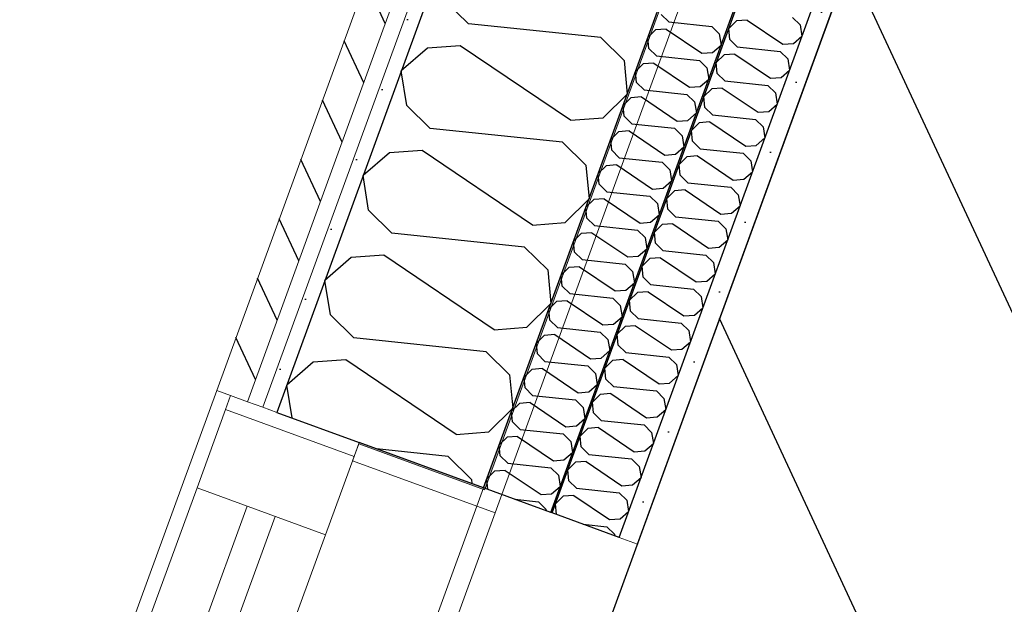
# Model space of a CAD drawing. Header units: millimetres. Extents: x 112481703 to 112588235, y 1264638581 to 1264713486.
# Tile 318 of 487: x 112573625 to 112574287, y 1264679278 to 1264679671. Entities that reach past the tile are written whole.
import ezdxf
from ezdxf.enums import TextEntityAlignment as Align

# ---------------------------------------------------------------- set-up
doc = ezdxf.new("R2010")
doc.units = ezdxf.units.MM
doc.header["$LTSCALE"] = 0.5
doc.header["$MEASUREMENT"] = 0
doc.linetypes.add('PLINE', pattern=[0])
for name, color, linetype, lineweight in [('234- Vinduer_ dører_ porter', 7, 'Continuous', 0), ('235- Utvendig kledning og overflate', 7, 'Continuous', 0), ('236- Innvendig kledning og overflate', 7, 'Continuous', 0), ('262- Taktekking', 7, 'Continuous', 0)]:
    doc.layers.add(name, color=color, linetype=linetype, lineweight=lineweight)
for name, color, linetype in [('862- M___Nettoareal', 7, 'Continuous'), ('862- M___Nettoareal (1-100)', 7, 'Continuous'), ('862- M___Nettoareal(Polylinje)', 7, 'Continuous'), ('LA_farge_dekke_asfalt2', 7, 'Continuous'), ('Yttervegger.A225', 7, 'Continuous'), ('Yttervegger.A225 (Skravur)', 7, 'Continuous')]:
    doc.layers.add(name, color=color, linetype=linetype)
doc.styles.add('GENERATED_STYLE_1', font='arial.ttf')
pattern_1 = [(249.956, (112557650, 1264717795), (-81.357, 29.68231), [0, -50]), (249.956, (112557682.11, 1264717756.67), (-81.357, 29.68231), [0, -50])]

# ---------------------------------------------------------------- blocks, each defined once
blk = doc.blocks.new('Korridor_14_9', base_point=(112576467.69, 1264681824.89))
at = {"layer": '862- M___Nettoareal(Polylinje)', "linetype": 'PLINE', "flags": 128}
blk.add_lwpolyline([(112572601.77, 1264674908.62), (112573784.51, 1264674477.11), (112574626.15, 1264676783.97), (112575767.2, 1264676367.67), (112576177.67, 1264676217.91), (112577188.97, 1264678989.83), (112578571.29, 1264682778.66), (112579511.2, 1264685354.88), (112580089.16, 1264686939.02), (112578574.08, 1264687491.78), (112577945.57, 1264685769.06), (112576575.95, 1264686268.75), (112573384.41, 1264677520.97), (112565766.91, 1264680300.14), (112564833.5, 1264677741.73), (112566533.44, 1264677121.53), (112567763.15, 1264676672.88), (112567763.5, 1264676673.82), (112569134.12, 1264676173.76)], close=True, dxfattribs=at)
blk = doc.blocks.new('*X107', base_point=(112557650, 1264717795))
at = {"layer": 'Yttervegger.A225 (Skravur)', "linetype": 'PLINE'}
for p, q in [((112573926.74, 1264679668.43), (112573911.04, 1264679683.87)), ((112574015.74, 1264679659.07), (112573926.74, 1264679668.43)), ((112573921.35, 1264679653.66), (112573899.39, 1264679651.96)), ((112573995.47, 1264679603.51), (112573921.35, 1264679653.66)), ((112574015.74, 1264679659.07), (112574031.45, 1264679643.62)), ((112573899.39, 1264679651.96), (112573881.66, 1264679636.66)), ((112574031.45, 1264679643.62), (112574033.53, 1264679621.1)), ((112573885.38, 1264679613.54), (112573881.66, 1264679636.66)), ((112574017.43, 1264679605.21), (112574033.53, 1264679621.1)), ((112573901.08, 1264679598.1), (112573885.38, 1264679613.54)), ((112573995.47, 1264679603.51), (112574017.43, 1264679605.21)), ((112573990.08, 1264679588.73), (112573901.08, 1264679598.1)), ((112573990.08, 1264679588.73), (112574005.79, 1264679573.29)), ((112573873.73, 1264679581.62), (112573856, 1264679566.33)), ((112573895.69, 1264679583.32), (112573873.73, 1264679581.62)), ((112573969.81, 1264679533.18), (112573895.69, 1264679583.32)), ((112574005.79, 1264679573.29), (112574007.87, 1264679550.77)), ((112573859.72, 1264679543.21), (112573856, 1264679566.33)), ((112573991.77, 1264679534.88), (112574007.87, 1264679550.77)), ((112573875.42, 1264679527.77), (112573859.72, 1264679543.21)), ((112573969.81, 1264679533.18), (112573991.77, 1264679534.88)), ((112573964.42, 1264679518.4), (112573875.42, 1264679527.77)), ((112573964.42, 1264679518.4), (112573980.13, 1264679502.96)), ((112573848.07, 1264679511.29), (112573830.34, 1264679495.99)), ((112573870.03, 1264679512.99), (112573848.07, 1264679511.29)), ((112573944.15, 1264679462.85), (112573870.03, 1264679512.99)), ((112573980.13, 1264679502.96), (112573982.21, 1264679480.44)), ((112573834.06, 1264679472.88), (112573830.34, 1264679495.99)), ((112573966.11, 1264679464.54), (112573982.21, 1264679480.44)), ((112573849.76, 1264679457.43), (112573834.06, 1264679472.88)), ((112573944.15, 1264679462.85), (112573966.11, 1264679464.54)), ((112573938.76, 1264679448.07), (112573849.76, 1264679457.43)), ((112573938.76, 1264679448.07), (112573954.47, 1264679432.63)), ((112573844.37, 1264679442.66), (112573822.41, 1264679440.96)), ((112573918.49, 1264679392.51), (112573844.37, 1264679442.66)), ((112573822.41, 1264679440.96), (112573804.68, 1264679425.66)), ((112573954.47, 1264679432.63), (112573956.55, 1264679410.1)), ((112573808.24, 1264679403.53), (112573804.68, 1264679425.66)), ((112573940.45, 1264679394.21), (112573956.55, 1264679410.1)), ((112573918.49, 1264679392.51), (112573940.45, 1264679394.21)), ((112573913.1, 1264679377.74), (112573865.08, 1264679382.79)), ((112573913.1, 1264679377.74), (112573928.81, 1264679362.29)), ((112573928.81, 1264679362.29), (112573929.07, 1264679359.44))]:
    blk.add_line(p, q, dxfattribs=at)
blk = doc.blocks.new('Vindu[1]', base_point=(112557650, 1264717795))
at = {"layer": '234- Vinduer_ dører_ porter', "linetype": 'PLINE'}
for p, q in [((112573757.58, 1264679422.01), (112573281.17, 1264678116.2)), ((112573757.58, 1264679422.01), (112573766.97, 1264679418.58)), ((112573766.97, 1264679418.58), (112573763.55, 1264679409.19)), ((112573766.97, 1264679418.58), (112573778.25, 1264679414.47)), ((112573766.97, 1264679418.58), (112573778.25, 1264679414.47)), ((112573763.55, 1264679409.19), (112573744.35, 1264679356.58)), ((112573849.97, 1264679377.66), (112573763.55, 1264679409.19)), ((112573778.25, 1264679414.47), (112573788.58, 1264679410.7)), ((112573778.25, 1264679414.47), (112573788.58, 1264679410.7)), ((112573788.58, 1264679410.7), (112573797.98, 1264679407.27)), ((112573788.58, 1264679410.7), (112573797.98, 1264679407.27)), ((112573797.98, 1264679407.27), (112573853.4, 1264679387.05)), ((112573797.98, 1264679407.27), (112573853.4, 1264679387.05)), ((112573849.97, 1264679377.66), (112573853.4, 1264679387.05)), ((112573830.78, 1264679325.05), (112573849.97, 1264679377.66)), ((112573848.95, 1264679374.84), (112573944.77, 1264679339.88)), ((112573744.35, 1264679356.58), (112573313.18, 1264678174.78)), ((112573744.35, 1264679356.58), (112573830.78, 1264679325.05)), ((112573949.22, 1264679352.09), (112573944.77, 1264679339.88)), ((112573778.17, 1264679344.24), (112573347, 1264678162.44)), ((112573365.79, 1264678155.59), (112573796.96, 1264679337.39)), ((112573944.77, 1264679339.88), (112573477.27, 1264678058.5)), ((112573399.61, 1264678143.25), (112573830.78, 1264679325.05))]:
    blk.add_line(p, q, dxfattribs=at)
blk = doc.blocks.new('*X568', base_point=(112557650, 1264717795))
at = {"layer": 'Yttervegger.A225 (Skravur)', "linetype": 'PLINE'}
for p, q in [((112574106.98, 1264679670.29), (112574101.75, 1264679665.13)), ((112574114.1, 1264679670.84), (112574106.98, 1264679670.29)), ((112574114.1, 1264679670.84), (112574138.14, 1264679654.58)), ((112574144.71, 1264679672.59), (112574149.8, 1264679667.59)), ((112574149.8, 1264679667.59), (112574151.01, 1264679660.09)), ((112574102.43, 1264679657.83), (112574101.75, 1264679665.13)), ((112574145.26, 1264679655.13), (112574151.01, 1264679660.09)), ((112574107.52, 1264679652.82), (112574102.43, 1264679657.83)), ((112574138.14, 1264679654.58), (112574145.26, 1264679655.13)), ((112574098.65, 1264679647.48), (112574093.43, 1264679642.32)), ((112574105.78, 1264679648.03), (112574098.65, 1264679647.48)), ((112574105.78, 1264679648.03), (112574129.81, 1264679631.77)), ((112574107.52, 1264679652.82), (112574136.39, 1264679649.78)), ((112574136.39, 1264679649.78), (112574141.48, 1264679644.77)), ((112574094.11, 1264679635.02), (112574093.43, 1264679642.32)), ((112574141.48, 1264679644.77), (112574142.69, 1264679637.28)), ((112574099.2, 1264679630.01), (112574094.11, 1264679635.02)), ((112574136.94, 1264679632.32), (112574142.69, 1264679637.28)), ((112574099.2, 1264679630.01), (112574128.07, 1264679626.97)), ((112574128.07, 1264679626.97), (112574133.16, 1264679621.96)), ((112574129.81, 1264679631.77), (112574136.94, 1264679632.32)), ((112574090.33, 1264679624.67), (112574085.11, 1264679619.51)), ((112574097.45, 1264679625.22), (112574090.33, 1264679624.67)), ((112574097.45, 1264679625.22), (112574121.49, 1264679608.95)), ((112574133.16, 1264679621.96), (112574134.36, 1264679614.47)), ((112574085.79, 1264679612.21), (112574085.11, 1264679619.51)), ((112574128.62, 1264679609.51), (112574134.36, 1264679614.47)), ((112574090.88, 1264679607.2), (112574085.79, 1264679612.21)), ((112574090.88, 1264679607.2), (112574119.74, 1264679604.16)), ((112574121.49, 1264679608.95), (112574128.62, 1264679609.51)), ((112574082.01, 1264679601.86), (112574076.79, 1264679596.7)), ((112574089.13, 1264679602.41), (112574082.01, 1264679601.86)), ((112574089.13, 1264679602.41), (112574113.17, 1264679586.14)), ((112574119.74, 1264679604.16), (112574124.84, 1264679599.15)), ((112574077.46, 1264679589.4), (112574076.79, 1264679596.7)), ((112574124.84, 1264679599.15), (112574126.04, 1264679591.66)), ((112574082.56, 1264679584.39), (112574077.46, 1264679589.4)), ((112574120.29, 1264679586.7), (112574126.04, 1264679591.66)), ((112574082.56, 1264679584.39), (112574111.42, 1264679581.35)), ((112574111.42, 1264679581.35), (112574116.52, 1264679576.34)), ((112574113.17, 1264679586.14), (112574120.29, 1264679586.7)), ((112574073.69, 1264679579.05), (112574068.47, 1264679573.89)), ((112574069.14, 1264679566.59), (112574068.47, 1264679573.89)), ((112574080.81, 1264679579.6), (112574073.69, 1264679579.05)), ((112574080.81, 1264679579.6), (112574104.85, 1264679563.33)), ((112574116.52, 1264679576.34), (112574117.72, 1264679568.85)), ((112574111.97, 1264679563.88), (112574117.72, 1264679568.85)), ((112574074.24, 1264679561.58), (112574069.14, 1264679566.59)), ((112574074.24, 1264679561.58), (112574103.1, 1264679558.54)), ((112574104.85, 1264679563.33), (112574111.97, 1264679563.88)), ((112574065.36, 1264679556.24), (112574060.14, 1264679551.08)), ((112574072.49, 1264679556.79), (112574065.36, 1264679556.24)), ((112574072.49, 1264679556.79), (112574096.53, 1264679540.52)), ((112574103.1, 1264679558.54), (112574108.19, 1264679553.53)), ((112574060.82, 1264679543.78), (112574060.14, 1264679551.08)), ((112574108.19, 1264679553.53), (112574109.4, 1264679546.04)), ((112574065.91, 1264679538.77), (112574060.82, 1264679543.78)), ((112574096.53, 1264679540.52), (112574103.65, 1264679541.07)), ((112574103.65, 1264679541.07), (112574109.4, 1264679546.04)), ((112574065.91, 1264679538.77), (112574094.78, 1264679535.73)), ((112574094.78, 1264679535.73), (112574099.87, 1264679530.72)), ((112574057.04, 1264679533.42), (112574051.82, 1264679528.27)), ((112574052.5, 1264679520.97), (112574051.82, 1264679528.27)), ((112574064.16, 1264679533.98), (112574057.04, 1264679533.42)), ((112574064.16, 1264679533.98), (112574088.2, 1264679517.71)), ((112574099.87, 1264679530.72), (112574101.08, 1264679523.22)), ((112574057.59, 1264679515.96), (112574052.5, 1264679520.97)), ((112574095.33, 1264679518.26), (112574101.08, 1264679523.22)), ((112574057.59, 1264679515.96), (112574086.46, 1264679512.92)), ((112574088.2, 1264679517.71), (112574095.33, 1264679518.26)), ((112574048.72, 1264679510.61), (112574043.5, 1264679505.46)), ((112574055.84, 1264679511.17), (112574048.72, 1264679510.61)), ((112574055.84, 1264679511.17), (112574079.88, 1264679494.9)), ((112574086.46, 1264679512.92), (112574091.55, 1264679507.91)), ((112574091.55, 1264679507.91), (112574092.75, 1264679500.41)), ((112574044.17, 1264679498.16), (112574043.5, 1264679505.46)), ((112574049.27, 1264679493.15), (112574044.17, 1264679498.16)), ((112574079.88, 1264679494.9), (112574087, 1264679495.45)), ((112574087, 1264679495.45), (112574092.75, 1264679500.41)), ((112574040.4, 1264679487.8), (112574035.18, 1264679482.65)), ((112574047.52, 1264679488.35), (112574040.4, 1264679487.8)), ((112574047.52, 1264679488.35), (112574071.56, 1264679472.09)), ((112574049.27, 1264679493.15), (112574078.13, 1264679490.11)), ((112574078.13, 1264679490.11), (112574083.23, 1264679485.1)), ((112574035.85, 1264679475.34), (112574035.18, 1264679482.65)), ((112574083.23, 1264679485.1), (112574084.43, 1264679477.6)), ((112574040.95, 1264679470.34), (112574035.85, 1264679475.34)), ((112574078.68, 1264679472.64), (112574084.43, 1264679477.6)), ((112574040.95, 1264679470.34), (112574069.81, 1264679467.3)), ((112574071.56, 1264679472.09), (112574078.68, 1264679472.64)), ((112574032.08, 1264679464.99), (112574026.85, 1264679459.84)), ((112574039.2, 1264679465.54), (112574032.08, 1264679464.99)), ((112574039.2, 1264679465.54), (112574063.24, 1264679449.28)), ((112574069.81, 1264679467.3), (112574074.9, 1264679462.29)), ((112574074.9, 1264679462.29), (112574076.11, 1264679454.79)), ((112574027.53, 1264679452.53), (112574026.85, 1264679459.84)), ((112574070.36, 1264679449.83), (112574076.11, 1264679454.79)), ((112574032.62, 1264679447.53), (112574027.53, 1264679452.53)), ((112574063.24, 1264679449.28), (112574070.36, 1264679449.83)), ((112574023.75, 1264679442.18), (112574018.53, 1264679437.03)), ((112574030.88, 1264679442.73), (112574023.75, 1264679442.18)), ((112574030.88, 1264679442.73), (112574054.91, 1264679426.47)), ((112574032.62, 1264679447.53), (112574061.49, 1264679444.49)), ((112574061.49, 1264679444.49), (112574066.58, 1264679439.48)), ((112574019.21, 1264679429.72), (112574018.53, 1264679437.03)), ((112574066.58, 1264679439.48), (112574067.79, 1264679431.98)), ((112574024.3, 1264679424.72), (112574019.21, 1264679429.72)), ((112574062.04, 1264679427.02), (112574067.79, 1264679431.98)), ((112574024.3, 1264679424.72), (112574053.17, 1264679421.68)), ((112574053.17, 1264679421.68), (112574058.26, 1264679416.67)), ((112574054.91, 1264679426.47), (112574062.04, 1264679427.02)), ((112574015.43, 1264679419.37), (112574010.21, 1264679414.22)), ((112574022.55, 1264679419.92), (112574015.43, 1264679419.37)), ((112574022.55, 1264679419.92), (112574046.59, 1264679403.66)), ((112574058.26, 1264679416.67), (112574059.46, 1264679409.17)), ((112574010.89, 1264679406.91), (112574010.21, 1264679414.22)), ((112574053.72, 1264679404.21), (112574059.46, 1264679409.17)), ((112574015.98, 1264679401.9), (112574010.89, 1264679406.91)), ((112574015.98, 1264679401.9), (112574044.84, 1264679398.87)), ((112574046.59, 1264679403.66), (112574053.72, 1264679404.21)), ((112574007.11, 1264679396.56), (112574001.89, 1264679391.41)), ((112574014.23, 1264679397.11), (112574007.11, 1264679396.56)), ((112574014.23, 1264679397.11), (112574038.27, 1264679380.85)), ((112574044.84, 1264679398.87), (112574049.94, 1264679393.86)), ((112574002.56, 1264679384.1), (112574001.89, 1264679391.41)), ((112574049.94, 1264679393.86), (112574051.14, 1264679386.36)), ((112574007.66, 1264679379.09), (112574002.56, 1264679384.1)), ((112574045.39, 1264679381.4), (112574051.14, 1264679386.36)), ((112574007.66, 1264679379.09), (112574036.52, 1264679376.06)), ((112574036.52, 1264679376.06), (112574041.62, 1264679371.05)), ((112574038.27, 1264679380.85), (112574045.39, 1264679381.4)), ((112573998.79, 1264679373.75), (112573993.57, 1264679368.6)), ((112574005.91, 1264679374.3), (112573998.79, 1264679373.75)), ((112574005.91, 1264679374.3), (112574029.95, 1264679358.04)), ((112574041.62, 1264679371.05), (112574042.82, 1264679363.55)), ((112573994.24, 1264679361.29), (112573993.57, 1264679368.6)), ((112574037.07, 1264679358.59), (112574042.82, 1264679363.55)), ((112573999.34, 1264679356.28), (112573994.24, 1264679361.29)), ((112573999.34, 1264679356.28), (112574028.2, 1264679353.25)), ((112574029.95, 1264679358.04), (112574037.07, 1264679358.59)), ((112573990.46, 1264679350.94), (112573985.24, 1264679345.79)), ((112573997.59, 1264679351.49), (112573990.46, 1264679350.94)), ((112573997.59, 1264679351.49), (112574021.63, 1264679335.23)), ((112574028.2, 1264679353.25), (112574033.29, 1264679348.24)), ((112573985.9, 1264679338.71), (112573985.24, 1264679345.79)), ((112574033.29, 1264679348.24), (112574034.5, 1264679340.74)), ((112574021.63, 1264679335.23), (112574028.75, 1264679335.78)), ((112574028.75, 1264679335.78), (112574034.5, 1264679340.74)), ((112574004, 1264679332.11), (112574019.88, 1264679330.44)), ((112574019.88, 1264679330.44), (112574024.97, 1264679325.43)), ((112574024.97, 1264679325.43), (112574025.14, 1264679324.4))]:
    blk.add_line(p, q, dxfattribs=at)
blk = doc.blocks.new('*X572', base_point=(112557650, 1264717795))
at = {"layer": 'Yttervegger.A225 (Skravur)', "linetype": 'PLINE'}
for p, q in [((112574061.49, 1264679669.62), (112574056.4, 1264679674.62)), ((112574061.49, 1264679669.62), (112574090.36, 1264679666.58)), ((112574090.36, 1264679666.58), (112574095.45, 1264679661.57)), ((112574052.62, 1264679664.27), (112574047.4, 1264679659.12)), ((112574059.74, 1264679664.82), (112574052.62, 1264679664.27)), ((112574059.74, 1264679664.82), (112574083.78, 1264679648.56)), ((112574095.45, 1264679661.57), (112574096.65, 1264679654.07)), ((112574048.08, 1264679651.81), (112574047.4, 1264679659.12)), ((112574090.91, 1264679649.11), (112574096.65, 1264679654.07)), ((112574053.17, 1264679646.8), (112574048.08, 1264679651.81)), ((112574053.17, 1264679646.8), (112574082.03, 1264679643.77)), ((112574083.78, 1264679648.56), (112574090.91, 1264679649.11)), ((112574044.3, 1264679641.46), (112574039.08, 1264679636.31)), ((112574051.42, 1264679642.01), (112574044.3, 1264679641.46)), ((112574051.42, 1264679642.01), (112574075.46, 1264679625.75)), ((112574082.03, 1264679643.77), (112574087.13, 1264679638.76)), ((112574039.75, 1264679629), (112574039.08, 1264679636.31)), ((112574087.13, 1264679638.76), (112574088.33, 1264679631.26)), ((112574044.85, 1264679623.99), (112574039.75, 1264679629)), ((112574082.58, 1264679626.3), (112574088.33, 1264679631.26)), ((112574044.85, 1264679623.99), (112574073.71, 1264679620.96)), ((112574073.71, 1264679620.96), (112574078.81, 1264679615.95)), ((112574075.46, 1264679625.75), (112574082.58, 1264679626.3)), ((112574035.98, 1264679618.65), (112574030.76, 1264679613.5)), ((112574043.1, 1264679619.2), (112574035.98, 1264679618.65)), ((112574043.1, 1264679619.2), (112574067.14, 1264679602.94)), ((112574078.81, 1264679615.95), (112574080.01, 1264679608.45)), ((112574031.43, 1264679606.19), (112574030.76, 1264679613.5)), ((112574074.26, 1264679603.49), (112574080.01, 1264679608.45)), ((112574036.53, 1264679601.18), (112574031.43, 1264679606.19)), ((112574036.53, 1264679601.18), (112574065.39, 1264679598.15)), ((112574067.14, 1264679602.94), (112574074.26, 1264679603.49)), ((112574027.65, 1264679595.84), (112574022.43, 1264679590.69)), ((112574034.78, 1264679596.39), (112574027.65, 1264679595.84)), ((112574034.78, 1264679596.39), (112574058.82, 1264679580.13)), ((112574065.39, 1264679598.15), (112574070.48, 1264679593.14)), ((112574023.11, 1264679583.38), (112574022.43, 1264679590.69)), ((112574070.48, 1264679593.14), (112574071.69, 1264679585.64)), ((112574028.2, 1264679578.37), (112574023.11, 1264679583.38)), ((112574058.82, 1264679580.13), (112574065.94, 1264679580.68)), ((112574065.94, 1264679580.68), (112574071.69, 1264679585.64)), ((112574028.2, 1264679578.37), (112574057.07, 1264679575.34)), ((112574057.07, 1264679575.34), (112574062.16, 1264679570.33)), ((112574019.33, 1264679573.03), (112574014.11, 1264679567.88)), ((112574014.79, 1264679560.57), (112574014.11, 1264679567.88)), ((112574026.46, 1264679573.58), (112574019.33, 1264679573.03)), ((112574026.46, 1264679573.58), (112574050.49, 1264679557.32)), ((112574062.16, 1264679570.33), (112574063.37, 1264679562.83)), ((112574019.88, 1264679555.56), (112574014.79, 1264679560.57)), ((112574057.62, 1264679557.87), (112574063.37, 1264679562.83)), ((112574019.88, 1264679555.56), (112574048.75, 1264679552.52)), ((112574050.49, 1264679557.32), (112574057.62, 1264679557.87)), ((112574011.01, 1264679550.22), (112574005.79, 1264679545.07)), ((112574018.13, 1264679550.77), (112574011.01, 1264679550.22)), ((112574018.13, 1264679550.77), (112574042.17, 1264679534.51)), ((112574048.75, 1264679552.52), (112574053.84, 1264679547.52)), ((112574053.84, 1264679547.52), (112574055.04, 1264679540.02)), ((112574006.46, 1264679537.76), (112574005.79, 1264679545.07)), ((112574011.56, 1264679532.75), (112574006.46, 1264679537.76)), ((112574042.17, 1264679534.51), (112574049.29, 1264679535.06)), ((112574049.29, 1264679535.06), (112574055.04, 1264679540.02)), ((112574009.81, 1264679527.96), (112574002.69, 1264679527.41)), ((112574009.81, 1264679527.96), (112574033.85, 1264679511.7)), ((112574011.56, 1264679532.75), (112574040.42, 1264679529.71)), ((112574040.42, 1264679529.71), (112574045.52, 1264679524.71)), ((112574002.69, 1264679527.41), (112573997.47, 1264679522.25)), ((112573998.14, 1264679514.95), (112573997.47, 1264679522.25)), ((112574045.52, 1264679524.71), (112574046.72, 1264679517.21)), ((112574003.24, 1264679509.94), (112573998.14, 1264679514.95)), ((112574040.97, 1264679512.25), (112574046.72, 1264679517.21)), ((112574003.24, 1264679509.94), (112574032.1, 1264679506.9)), ((112574033.85, 1264679511.7), (112574040.97, 1264679512.25)), ((112573994.37, 1264679504.6), (112573989.15, 1264679499.44)), ((112574001.49, 1264679505.15), (112573994.37, 1264679504.6)), ((112574001.49, 1264679505.15), (112574025.53, 1264679488.89)), ((112574032.1, 1264679506.9), (112574037.2, 1264679501.9)), ((112574037.2, 1264679501.9), (112574038.4, 1264679494.4)), ((112573989.82, 1264679492.14), (112573989.15, 1264679499.44)), ((112574032.65, 1264679489.44), (112574038.4, 1264679494.4)), ((112573994.91, 1264679487.13), (112573989.82, 1264679492.14)), ((112574025.53, 1264679488.89), (112574032.65, 1264679489.44)), ((112573986.04, 1264679481.79), (112573980.82, 1264679476.63)), ((112573993.17, 1264679482.34), (112573986.04, 1264679481.79)), ((112573993.17, 1264679482.34), (112574017.2, 1264679466.08)), ((112573994.91, 1264679487.13), (112574023.78, 1264679484.09)), ((112574023.78, 1264679484.09), (112574028.87, 1264679479.08)), ((112573981.5, 1264679469.33), (112573980.82, 1264679476.63)), ((112574028.87, 1264679479.08), (112574030.08, 1264679471.59)), ((112573986.59, 1264679464.32), (112573981.5, 1264679469.33)), ((112574024.33, 1264679466.63), (112574030.08, 1264679471.59)), ((112573986.59, 1264679464.32), (112574015.46, 1264679461.28)), ((112574017.2, 1264679466.08), (112574024.33, 1264679466.63)), ((112573977.72, 1264679458.98), (112573972.5, 1264679453.82)), ((112573984.84, 1264679459.53), (112573977.72, 1264679458.98)), ((112573984.84, 1264679459.53), (112574008.88, 1264679443.26)), ((112574015.46, 1264679461.28), (112574020.55, 1264679456.27)), ((112574020.55, 1264679456.27), (112574021.75, 1264679448.78)), ((112573973.18, 1264679446.52), (112573972.5, 1264679453.82)), ((112574016.01, 1264679443.82), (112574021.75, 1264679448.78)), ((112573978.27, 1264679441.51), (112573973.18, 1264679446.52)), ((112573978.27, 1264679441.51), (112574007.13, 1264679438.47)), ((112574008.88, 1264679443.26), (112574016.01, 1264679443.82)), ((112573969.4, 1264679436.17), (112573964.18, 1264679431.01)), ((112573976.52, 1264679436.72), (112573969.4, 1264679436.17)), ((112573976.52, 1264679436.72), (112574000.56, 1264679420.45)), ((112574007.13, 1264679438.47), (112574012.23, 1264679433.46)), ((112573964.85, 1264679423.71), (112573964.18, 1264679431.01)), ((112574012.23, 1264679433.46), (112574013.43, 1264679425.97)), ((112573969.95, 1264679418.7), (112573964.85, 1264679423.71)), ((112574007.68, 1264679421.01), (112574013.43, 1264679425.97)), ((112573969.95, 1264679418.7), (112573998.81, 1264679415.66)), ((112573998.81, 1264679415.66), (112574003.91, 1264679410.65)), ((112574000.56, 1264679420.45), (112574007.68, 1264679421.01)), ((112573961.08, 1264679413.36), (112573955.86, 1264679408.2)), ((112573968.2, 1264679413.91), (112573961.08, 1264679413.36)), ((112573968.2, 1264679413.91), (112573992.24, 1264679397.64)), ((112574003.91, 1264679410.65), (112574005.11, 1264679403.16)), ((112573956.53, 1264679400.9), (112573955.86, 1264679408.2)), ((112573999.36, 1264679398.19), (112574005.11, 1264679403.16)), ((112573961.63, 1264679395.89), (112573956.53, 1264679400.9)), ((112573961.63, 1264679395.89), (112573990.49, 1264679392.85)), ((112573992.24, 1264679397.64), (112573999.36, 1264679398.19)), ((112573952.75, 1264679390.55), (112573947.53, 1264679385.39)), ((112573959.88, 1264679391.1), (112573952.75, 1264679390.55)), ((112573959.88, 1264679391.1), (112573983.92, 1264679374.83)), ((112573990.49, 1264679392.85), (112573995.58, 1264679387.84)), ((112573948.21, 1264679378.09), (112573947.53, 1264679385.39)), ((112573995.58, 1264679387.84), (112573996.79, 1264679380.35)), ((112573953.3, 1264679373.08), (112573948.21, 1264679378.09)), ((112573983.92, 1264679374.83), (112573991.04, 1264679375.38)), ((112573991.04, 1264679375.38), (112573996.79, 1264679380.35)), ((112573953.3, 1264679373.08), (112573982.17, 1264679370.04)), ((112573982.17, 1264679370.04), (112573987.26, 1264679365.03)), ((112573944.43, 1264679367.73), (112573939.21, 1264679362.58)), ((112573939.87, 1264679355.51), (112573939.21, 1264679362.58)), ((112573951.56, 1264679368.29), (112573944.43, 1264679367.73)), ((112573951.56, 1264679368.29), (112573975.59, 1264679352.02)), ((112573987.26, 1264679365.03), (112573988.47, 1264679357.53)), ((112573982.72, 1264679352.57), (112573988.47, 1264679357.53)), ((112573957.97, 1264679348.9), (112573973.85, 1264679347.23)), ((112573975.59, 1264679352.02), (112573982.72, 1264679352.57)), ((112573973.85, 1264679347.23), (112573978.94, 1264679342.22)), ((112573978.94, 1264679342.22), (112573979.11, 1264679341.19))]:
    blk.add_line(p, q, dxfattribs=at)
blk = doc.blocks.new('Simple Window Opening[51]', base_point=(112557650, 1264717795))
at = {"layer": '234- Vinduer_ dører_ porter', "linetype": 'PLINE'}
for p, q in [((112573460.6, 1264678050.74), (112573937.01, 1264679356.55)), ((112573982.1, 1264679340.1), (112573937.01, 1264679356.55)), ((112573983.04, 1264679339.75), (112573982.1, 1264679340.1)), ((112574028.14, 1264679323.3), (112573983.04, 1264679339.75)), ((112574040.35, 1264679318.85), (112574028.14, 1264679323.3)), ((112573563.94, 1264678013.04), (112574040.35, 1264679318.85))]:
    blk.add_line(p, q, dxfattribs=at)
blk = doc.blocks.new('Label_66', base_point=(112575977.64, 1264679797.96))
at = {"layer": '862- M___Nettoareal (1-100)', "char_height": 200, "attachment_point": 1, "rotation": 249.95599, "style": 'GENERATED_STYLE_1'}
for s, insert in [('\\A1;{\\pql;\\pt0,241000;\\fArial|b0|i0|c0|p0;\\W1.000000;57,9\\fArial|b0|i0|c0|p0;\\W1.000000;\\A1{\\H.66x;\\S^  ;}\\fArial|b0|i0|c0|p0;\\W1.000000; m\\fArial|b0|i0|c0|p0;\\W1.000000;\\A1{\\H.66x;\\S2^  ;}\\fArial|b0|i0|c0|p0;\\W1.000000;\\fArial|b0|i0|c0|p0;\\W1.000000;\\fArial|b0|i0|c0|p0;\\W1.000000;\\fArial|b0|i0|c0|p0;\\W1.000000;\\fArial|b0|i0|c0|p0;\\W1.000000;\\fArial|b0|i0|c0|p0;\\W1.000000;\\fArial|b0|i0|c0|p0;\\W1.000000;\\A1{\\H.66x;\\S^  ;}\\fArial|b0|i0|c0|p0;\\W1.000000;\\fArial|b0|i0|c0|p0;\\W1.000000;\\A1{\\H.66x;\\S^  ;}\\fArial|b0|i0|c0|p0;\\W1.000000;\\fArial|b0|i0|c0|p0;\\W1.000000;\\fArial|b0|i0|c0|p0;\\W1.000000;\\fArial|b0|i0|c0|p0;\\W1.000000;\\fArial|b0|i0|c0|p0;\\W1.000000;\\fArial|b0|i0|c0|p0;\\W1.000000;\\fArial|b0|i0|c0|p0;\\W1.000000;\\A1{\\H.66x;\\S^  ;}\\fArial|b0|i0|c0|p0;\\W1.000000;\\fArial|b0|i0|c0|p0;\\W1.000000;\\A1{\\H.66x;\\S^  ;}\\fArial|b0|i0|c0|p0;\\W1.000000;\\fArial|b0|i0|c0|p0;\\W1.000000;\\fArial|b0|i0|c0|p0;\\W1.000000;\\fArial|b0|i0|c0|p0;\\W1.000000;\\fArial|b0|i0|c0|p0;\\W1.000000;\\fArial|b0|i0|c0|p0;\\W1.000000;\\fArial|b0|i0|c0|p0;\\W1.000000;\\A1{\\H.66x;\\S^  ;}\\fArial|b0|i0|c0|p0;\\W1.000000;\\fArial|b0|i0|c0|p0;\\W1.000000;\\A1{\\H.66x;\\S^  ;}\\fArial|b0|i0|c0|p0;\\W1.000000;\\fArial|b0|i0|c0|p0;\\W1.000000;\\fArial|b0|i0|c0|p0;\\W1.000000;\\fArial|b0|i0|c0|p0;\\W1.000000;\\fArial|b0|i0|c0|p0;\\W1.000000;\\fArial|b0|i0|c0|p0;\\W1.000000;\\fArial|b0|i0|c0|p0;\\W1.000000;\\A1{\\H.66x;\\S^  ;}\\fArial|b0|i0|c0|p0;\\W1.000000;\\fArial|b0|i0|c0|p0;\\W1.000000;\\A1{\\H.66x;\\S^  ;}\\fArial|b0|i0|c0|p0;\\W1.000000;\\fArial|b0|i0|c0|p0;\\W1.000000;\\fArial|b0|i0|c0|p0;\\W1.000000;\\fArial|b0|i0|c0|p0;\\W1.000000;\\fArial|b0|i0|c0|p0;\\W1.000000;\\fArial|b0|i0|c0|p0;\\W1.000000;\\fArial|b0|i0|c0|p0;\\W1.000000;\\fArial|b0|i0|c0|p0;\\W1.000000;}', (112575948.14, 1264680317.3)), ('\\A1;{\\pql;\\pt0,241000;\\fArial|b0|i0|c0|p0;\\W1.000000;Korridor\\fArial|b0|i0|c0|p0;\\W1.000000;\\A1{\\H.66x;\\S^  ;}\\fArial|b0|i0|c0|p0;\\W1.000000;\\fArial|b0|i0|c0|p0;\\W1.000000;\\A1{\\H.66x;\\S^  ;}\\fArial|b0|i0|c0|p0;\\W1.000000;\\fArial|b0|i0|c0|p0;\\W1.000000;\\fArial|b0|i0|c0|p0;\\W1.000000;\\fArial|b0|i0|c0|p0;\\W1.000000;\\fArial|b0|i0|c0|p0;\\W1.000000;\\fArial|b0|i0|c0|p0;\\W1.000000;\\fArial|b0|i0|c0|p0;\\W1.000000;\\A1{\\H.66x;\\S^  ;}\\fArial|b0|i0|c0|p0;\\W1.000000;\\fArial|b0|i0|c0|p0;\\W1.000000;\\A1{\\H.66x;\\S^  ;}\\fArial|b0|i0|c0|p0;\\W1.000000;\\fArial|b0|i0|c0|p0;\\W1.000000;\\fArial|b0|i0|c0|p0;\\W1.000000;\\fArial|b0|i0|c0|p0;\\W1.000000;\\fArial|b0|i0|c0|p0;\\W1.000000;\\fArial|b0|i0|c0|p0;\\W1.000000;\\fArial|b0|i0|c0|p0;\\W1.000000;\\A1{\\H.66x;\\S^  ;}\\fArial|b0|i0|c0|p0;\\W1.000000;\\fArial|b0|i0|c0|p0;\\W1.000000;\\A1{\\H.66x;\\S^  ;}\\fArial|b0|i0|c0|p0;\\W1.000000;\\fArial|b0|i0|c0|p0;\\W1.000000;\\fArial|b0|i0|c0|p0;\\W1.000000;\\fArial|b0|i0|c0|p0;\\W1.000000;\\fArial|b0|i0|c0|p0;\\W1.000000;\\fArial|b0|i0|c0|p0;\\W1.000000;\\fArial|b0|i0|c0|p0;\\W1.000000;\\A1{\\H.66x;\\S^  ;}\\fArial|b0|i0|c0|p0;\\W1.000000;\\fArial|b0|i0|c0|p0;\\W1.000000;\\A1{\\H.66x;\\S^  ;}\\fArial|b0|i0|c0|p0;\\W1.000000;\\fArial|b0|i0|c0|p0;\\W1.000000;\\fArial|b0|i0|c0|p0;\\W1.000000;\\fArial|b0|i0|c0|p0;\\W1.000000;\\fArial|b0|i0|c0|p0;\\W1.000000;\\fArial|b0|i0|c0|p0;\\W1.000000;\\fArial|b0|i0|c0|p0;\\W1.000000;\\A1{\\H.66x;\\S^  ;}\\fArial|b0|i0|c0|p0;\\W1.000000;\\fArial|b0|i0|c0|p0;\\W1.000000;\\A1{\\H.66x;\\S^  ;}\\fArial|b0|i0|c0|p0;\\W1.000000;\\fArial|b0|i0|c0|p0;\\W1.000000;\\fArial|b0|i0|c0|p0;\\W1.000000;\\fArial|b0|i0|c0|p0;\\W1.000000;\\fArial|b0|i0|c0|p0;\\W1.000000;\\fArial|b0|i0|c0|p0;\\W1.000000;\\fArial|b0|i0|c0|p0;\\W1.000000;\\fArial|b0|i0|c0|p0;\\W1.000000;}', (112576246.07, 1264680208.6)), ('\\A1;{\\pql;\\pt0,241000;\\fArial|b0|i0|c0|p0;\\W1.000000;14\\fArial|b0|i0|c0|p0;\\W1.000000;\\A1{\\H.66x;\\S^  ;}\\fArial|b0|i0|c0|p0;\\W1.000000;\\fArial|b0|i0|c0|p0;\\W1.000000;\\A1{\\H.66x;\\S^  ;}\\fArial|b0|i0|c0|p0;\\W1.000000;\\fArial|b0|i0|c0|p0;\\W1.000000;\\fArial|b0|i0|c0|p0;\\W1.000000;\\fArial|b0|i0|c0|p0;\\W1.000000;\\fArial|b0|i0|c0|p0;\\W1.000000;\\fArial|b0|i0|c0|p0;\\W1.000000;\\fArial|b0|i0|c0|p0;\\W1.000000;\\A1{\\H.66x;\\S^  ;}\\fArial|b0|i0|c0|p0;\\W1.000000;\\fArial|b0|i0|c0|p0;\\W1.000000;\\A1{\\H.66x;\\S^  ;}\\fArial|b0|i0|c0|p0;\\W1.000000;\\fArial|b0|i0|c0|p0;\\W1.000000;\\fArial|b0|i0|c0|p0;\\W1.000000;\\fArial|b0|i0|c0|p0;\\W1.000000;\\fArial|b0|i0|c0|p0;\\W1.000000;\\fArial|b0|i0|c0|p0;\\W1.000000;\\fArial|b0|i0|c0|p0;\\W1.000000;\\A1{\\H.66x;\\S^  ;}\\fArial|b0|i0|c0|p0;\\W1.000000;\\fArial|b0|i0|c0|p0;\\W1.000000;\\A1{\\H.66x;\\S^  ;}\\fArial|b0|i0|c0|p0;\\W1.000000;\\fArial|b0|i0|c0|p0;\\W1.000000;\\fArial|b0|i0|c0|p0;\\W1.000000;\\fArial|b0|i0|c0|p0;\\W1.000000;\\fArial|b0|i0|c0|p0;\\W1.000000;\\fArial|b0|i0|c0|p0;\\W1.000000;\\fArial|b0|i0|c0|p0;\\W1.000000;\\A1{\\H.66x;\\S^  ;}\\fArial|b0|i0|c0|p0;\\W1.000000;\\fArial|b0|i0|c0|p0;\\W1.000000;\\A1{\\H.66x;\\S^  ;}\\fArial|b0|i0|c0|p0;\\W1.000000;\\fArial|b0|i0|c0|p0;\\W1.000000;\\fArial|b0|i0|c0|p0;\\W1.000000;\\fArial|b0|i0|c0|p0;\\W1.000000;\\fArial|b0|i0|c0|p0;\\W1.000000;\\fArial|b0|i0|c0|p0;\\W1.000000;\\fArial|b0|i0|c0|p0;\\W1.000000;\\A1{\\H.66x;\\S^  ;}\\fArial|b0|i0|c0|p0;\\W1.000000;\\fArial|b0|i0|c0|p0;\\W1.000000;\\A1{\\H.66x;\\S^  ;}\\fArial|b0|i0|c0|p0;\\W1.000000;\\fArial|b0|i0|c0|p0;\\W1.000000;\\fArial|b0|i0|c0|p0;\\W1.000000;\\fArial|b0|i0|c0|p0;\\W1.000000;\\fArial|b0|i0|c0|p0;\\W1.000000;\\fArial|b0|i0|c0|p0;\\W1.000000;\\fArial|b0|i0|c0|p0;\\W1.000000;\\fArial|b0|i0|c0|p0;\\W1.000000;}', (112576548.18, 1264680119.67))]:
    blk.add_mtext(s, dxfattribs=dict(at, insert=insert))
at = {"layer": '862- M___Nettoareal (1-100)', "style": 'GENERATED_STYLE_1'}
for tag, p in [('DUMMY_108', (112576000.62, 1264680319.44)), ('DUMMY_107', (112576295.87, 1264680211.72)), ('DUMMY_106', (112576591.13, 1264680104))]:
    blk.add_attdef(tag, text='', height=200, rotation=249.95599, dxfattribs=at).set_placement(p, align=Align.TOP_LEFT)

msp = doc.modelspace()

# ---------------------------------------------------------------- hatches: boundary and pattern name
at = {"layer": '262- Taktekking', "linetype": 'Continuous'}
h = msp.add_hatch(dxfattribs=at)
h.set_pattern_fill('Membran', color=256, style=0, pattern_type=2)
h.set_pattern_definition([(249.956, (112557650, 1264717795), (-65.76007, 23.99193), [])])
h.paths.add_polyline_path([(112574740.5, 1264681415.89), (112574739.56, 1264681416.24), (112573982.1, 1264679340.1), (112573983.04, 1264679339.75)])
at = {"layer": 'LA_farge_dekke_asfalt2', "linetype": 'Continuous'}
h = msp.add_hatch(dxfattribs=at)
h.set_pattern_fill('Murverk', color=256, style=0, pattern_type=2)
h.set_pattern_definition([(294.956, (112557650, 1264717795), (163.1938, 75.94596), [])])
h.paths.add_polyline_path([(112562670.28, 1264672618.44), (112565507.41, 1264680394.81), (112573384.41, 1264677520.97), (112579262.36, 1264693631.99), (112587341.37, 1264690684.44), (112579714.93, 1264669780.94), (112576475.27, 1264670962.9), (112575386.63, 1264667979.01)])
at = {"layer": 'Yttervegger.A225 (Skravur)', "linetype": 'Continuous'}
h = msp.add_hatch(dxfattribs=at)
h.set_pattern_fill('Skrålinjer_1', color=256, style=0, pattern_type=2)
h.set_pattern_definition([(294.95599, (112557650, 1264717795), (27.198964, 12.65766), [])])
h.paths.add_polyline_path([(112574524.43, 1264681494.72), (112574515.04, 1264681498.15), (112573757.58, 1264679422.01), (112573766.97, 1264679418.58), (112573778.25, 1264679414.47), (112574535.71, 1264681490.61)])
h = msp.add_hatch(dxfattribs=at)
h.set_pattern_fill('Prikker_tett', color=256, style=0, pattern_type=2)
h.set_pattern_definition(pattern_1)
h.paths.add_polyline_path([(112574555.43, 1264681483.41), (112574546.04, 1264681486.84), (112573788.58, 1264679410.7), (112573797.98, 1264679407.27)])
for points in [[(112574694.47, 1264681432.69), (112573937.01, 1264679356.55), (112573937.95, 1264679356.2), (112574695.41, 1264681432.34)], [(112573937.61, 1264679355.27), (112573937.95, 1264679356.2), (112573937.01, 1264679356.55), (112573853.4, 1264679387.05), (112573853.06, 1264679386.11)]]:
    msp.add_hatch(color=256, dxfattribs=at).paths.add_polyline_path(points)
h = msp.add_hatch(dxfattribs=at)
h.set_pattern_fill('Prikker_tett', color=256, style=0, pattern_type=2)
h.set_pattern_definition(pattern_1)
h.paths.add_polyline_path([(112574706.68, 1264681428.23), (112574695.41, 1264681432.34), (112573937.95, 1264679356.2), (112573949.22, 1264679352.09)])
h = msp.add_hatch(dxfattribs=at)
h.set_pattern_fill('Prikker_tett', color=256, style=0, pattern_type=2)
h.set_pattern_definition(pattern_1)
h.paths.add_polyline_path([(112574040.35, 1264679318.85), (112574797.81, 1264681394.99), (112574785.59, 1264681399.44), (112574028.14, 1264679323.3), (112574030.95, 1264679322.27)])
h = msp.add_hatch(dxfattribs=at)
h.set_pattern_fill('Prikker_tett', color=256, style=0, pattern_type=2)
h.set_pattern_definition(pattern_1)
h.paths.add_polyline_path([(112573944.77, 1264679339.88), (112573949.22, 1264679352.09), (112573937.95, 1264679356.2), (112573937.61, 1264679355.27), (112573853.06, 1264679386.11), (112573848.95, 1264679374.84)])

# ---------------------------------------------------------------- linework, layer by layer
at = {"layer": '235- Utvendig kledning og overflate', "linetype": 'PLINE'}
for p, q in [((112574535.71, 1264681490.61), (112573778.25, 1264679414.47)), ((112574546.04, 1264681486.84), (112573788.58, 1264679410.7)), ((112573757.58, 1264679422.01), (112573766.97, 1264679418.58)), ((112573766.97, 1264679418.58), (112573778.25, 1264679414.47)), ((112573778.25, 1264679414.47), (112573788.58, 1264679410.7)), ((112573788.58, 1264679410.7), (112573797.98, 1264679407.27))]:
    msp.add_line(p, q, dxfattribs=at)
at = {"layer": '235- Utvendig kledning og overflate', "linetype": 'PLINE', "flags": 128}
msp.add_lwpolyline([(112574515.04, 1264681498.15), (112573757.58, 1264679422.01)], dxfattribs=at)
at = {"layer": '236- Innvendig kledning og overflate', "linetype": 'PLINE'}
for p, q in [((112573937.95, 1264679356.2), (112574695.41, 1264681432.34)), ((112573853.06, 1264679386.11), (112573848.95, 1264679374.84)), ((112573853.4, 1264679387.05), (112573853.06, 1264679386.11)), ((112573937.61, 1264679355.27), (112573853.06, 1264679386.11)), ((112573848.95, 1264679374.84), (112573944.77, 1264679339.88)), ((112573937.95, 1264679356.2), (112573937.61, 1264679355.27)), ((112573949.22, 1264679352.09), (112573944.77, 1264679339.88)), ((112574040.35, 1264679318.85), (112574028.14, 1264679323.3))]:
    msp.add_line(p, q, dxfattribs=at)
at = {"layer": '236- Innvendig kledning og overflate', "linetype": 'PLINE', "flags": 128}
for points in [[(112574694.47, 1264681432.69), (112573937.01, 1264679356.55)], [(112573949.22, 1264679352.09), (112574706.68, 1264681428.23)]]:
    msp.add_lwpolyline(points, dxfattribs=at)
at = {"layer": 'Yttervegger.A225', "linetype": 'PLINE'}
for p, q in [((112574555.43, 1264681483.41), (112573797.98, 1264679407.27)), ((112573937.01, 1264679356.55), (112574694.47, 1264681432.69)), ((112573982.1, 1264679340.1), (112574739.56, 1264681416.24)), ((112573983.04, 1264679339.75), (112574740.5, 1264681415.89)), ((112574028.14, 1264679323.3), (112574785.59, 1264681399.44)), ((112573797.98, 1264679407.27), (112573853.4, 1264679387.05)), ((112573937.01, 1264679356.55), (112573853.4, 1264679387.05)), ((112573982.1, 1264679340.1), (112573937.01, 1264679356.55)), ((112573983.04, 1264679339.75), (112573982.1, 1264679340.1)), ((112574028.14, 1264679323.3), (112573983.04, 1264679339.75))]:
    msp.add_line(p, q, dxfattribs=at)
at = {"layer": 'Yttervegger.A225', "linetype": 'PLINE', "flags": 128}
msp.add_lwpolyline([(112574040.35, 1264679318.85), (112574797.81, 1264681394.99)], dxfattribs=at)

# ---------------------------------------------------------------- block references
at = {"layer": '234- Vinduer_ dører_ porter', "linetype": 'PLINE'}
for name in ['Vindu[1]', 'Simple Window Opening[51]']:
    msp.add_blockref(name, (112557650, 1264717795), dxfattribs=at)
at = {"layer": '862- M___Nettoareal', "linetype": 'Continuous'}
msp.add_blockref('Korridor_14_9', (112576467.69, 1264681824.89), dxfattribs=at)
at = {"layer": '862- M___Nettoareal (1-100)', "linetype": 'PLINE'}
msp.add_blockref('Label_66', (112575977.64, 1264679797.96), dxfattribs=at)
at = {"layer": 'Yttervegger.A225'}
for name in ['*X107', '*X572', '*X568']:
    msp.add_blockref(name, (112557650, 1264717795), dxfattribs=at)

doc.saveas('drawing.dxf')
